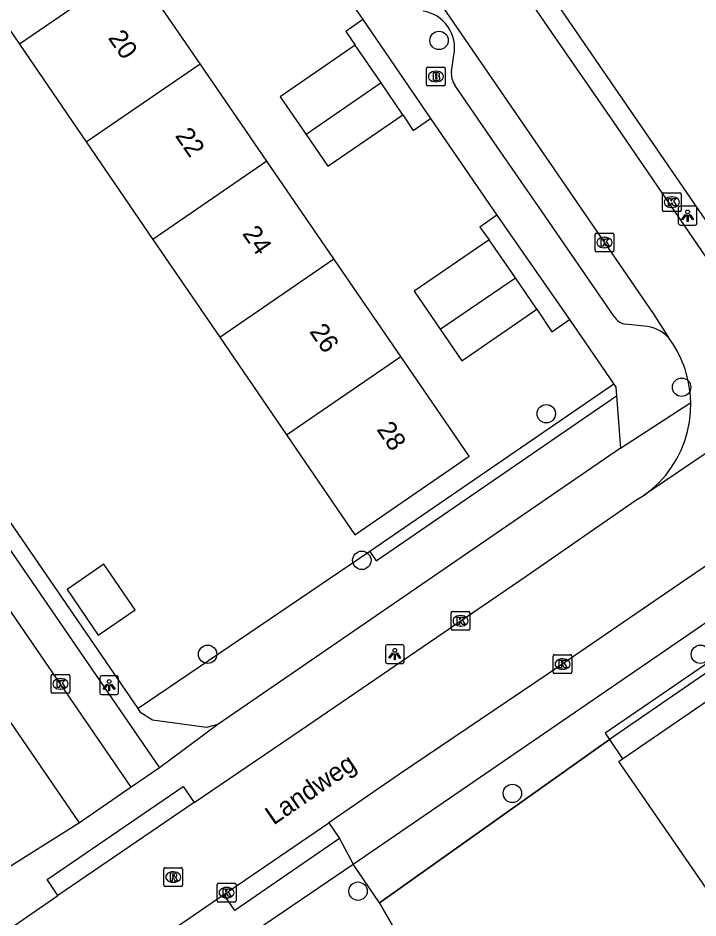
# Model space of a CAD drawing. Extents: x 157466 to 158888, y 383063 to 384677.
# Drawn here: x 158518.53 to 158554.7, y 383681.17 to 383729.05 of the extents above; entities that cross this region are included whole.
import ezdxf

# ---------------------------------------------------------------- set-up
doc = ezdxf.new("R2010")
doc.units = 0
for name, color, linetype in [('IMGEO_Boom', 7, 'Continuous'), ('IMGEO_Brandkraan', 7, 'Continuous'), ('IMGEO_Erf', 7, 'Continuous'), ('IMGEO_Groenvoorziening', 7, 'Continuous'), ('IMGEO_Haag', 7, 'Continuous'), ('IMGEO_Hek', 7, 'Continuous'), ('IMGEO_Kolk', 7, 'Continuous'), ('IMGEO_Lichtpunt', 7, 'Continuous'), ('IMGEO_Openbare_ruimte_label', 7, 'Continuous'), ('IMGEO_Pand', 7, 'Continuous'), ('IMGEO_Pand_nummerreeks', 7, 'Continuous'), ('IMGEO_Rijbaan_lokaal_open', 7, 'Continuous'), ('IMGEO_Rioolput', 7, 'Continuous'), ('IMGEO_Voetpad_open', 7, 'Continuous')]:
    doc.layers.add(name, color=color, linetype=linetype)

msp = doc.modelspace()

# ---------------------------------------------------------------- linework, layer by layer
at = {"layer": 'IMGEO_Boom'}
for centre in [(158540.929, 383727.859), (158553.826, 383709.409), (158546.63, 383708), (158536.82, 383700.2), (158528.62, 383695.2), (158554.83, 383695.2), (158544.83, 383687.8), (158536.62, 383682.6)]:
    msp.add_circle(centre, 0.489, dxfattribs=at)
at = {"layer": 'IMGEO_Brandkraan'}
for p, q in [((158540.258, 383725.514), (158540.258, 383726.366)), ((158540.333, 383726.44), (158541.185, 383726.44)), ((158540.746, 383726.22), (158540.771, 383726.22)), ((158541.259, 383726.366), (158541.259, 383725.514)), ((158540.769, 383725.66), (158540.744, 383725.66)), ((158541.185, 383725.44), (158540.333, 383725.44))]:
    msp.add_line(p, q, dxfattribs=at)
for points in [[(158540.258, 383725.514), (158540.258, 383726.366)], [(158540.333, 383726.44), (158541.185, 383726.44)], [(158540.606, 383726.14), (158540.606, 383725.74), (158540.819, 383725.74)], [(158540.837, 383726.14), (158540.606, 383726.14)], [(158540.785, 383726.059), (158540.731, 383726.059), (158540.731, 383725.983)], [(158541.259, 383726.366), (158541.259, 383725.514)], [(158540.731, 383725.983), (158540.784, 383725.983)], [(158540.793, 383725.907), (158540.731, 383725.907), (158540.731, 383725.826)], [(158540.731, 383725.826), (158540.793, 383725.826)], [(158541.185, 383725.44), (158540.333, 383725.44)]]:
    msp.add_lwpolyline(points, dxfattribs=at)
for centre, radius, start, end in [((158540.335, 383726.364), 0.0765, 91.552, 178.448), ((158540.335, 383726.364), 0.0765, 91.552, 178.448), ((158540.786, 383726.021), 0.0379, 267.8285, 90.9355), ((158540.841, 383725.995), 0.145, 59.4692, 91.5367), ((158540.866, 383726.042), 0.0922, 285.5137, 58.1501), ((158541.183, 383726.364), 0.0765, 1.552, 88.448), ((158541.183, 383726.364), 0.0765, 1.552, 88.448), ((158540.794, 383725.866), 0.0404, 269.8759, 90.5077), ((158540.825, 383725.991), 0.251, 268.6676, 293.5347), ((158540.871, 383725.85), 0.105, 301.3115, 78.989), ((158540.335, 383725.516), 0.0765, 181.552, 268.448), ((158540.335, 383725.516), 0.0765, 181.552, 268.448), ((158541.183, 383725.516), 0.0765, 271.552, 358.448), ((158541.183, 383725.516), 0.0765, 271.552, 358.448)]:
    msp.add_arc(centre, radius, start, end, dxfattribs=at)
for centre, major_axis, ratio, start_param, end_param in [((158540.745, 383725.94), (-0.387, 0.002), 0.722429, 4.712389, 7.853982), ((158540.77, 383725.94), (-0.39, 0.002), 0.717154, 1.570796, 4.712389)]:
    msp.add_ellipse(centre, major_axis=major_axis, ratio=ratio, start_param=start_param, end_param=end_param, dxfattribs=at)
at = {"layer": 'IMGEO_Erf'}
msp.add_lwpolyline([(158549.995, 383690.669), (158550.692, 383689.638)], dxfattribs=at)
at = {"layer": 'IMGEO_Groenvoorziening'}
for points in [[(158537.248, 383700.661), (158524.917, 383692.311)], [(158549.995, 383690.669), (158537.757, 383681.972)]]:
    msp.add_lwpolyline(points, dxfattribs=at)
at = {"layer": 'IMGEO_Haag'}
for points in [[(158550.217, 383709.58), (158537.248, 383700.661)], [(158537.248, 383700.661), (158537.588, 383700.167), (158550.366, 383708.954)], [(158558.461, 383696.968), (158549.769, 383690.999), (158549.995, 383690.669)], [(158558.688, 383696.639), (158549.995, 383690.669)]]:
    msp.add_lwpolyline(points, dxfattribs=at)
at = {"layer": 'IMGEO_Hek'}
for points in [[(158537.248, 383700.661), (158524.917, 383692.311)], [(158537.757, 383681.972), (158549.995, 383690.669)], [(158549.995, 383690.669), (158550.692, 383689.638)], [(158538.531, 383680.642), (158537.757, 383681.972)]]:
    msp.add_lwpolyline(points, dxfattribs=at)
at = {"layer": 'IMGEO_Kolk'}
for p, q in [((158552.807, 383718.828), (158552.807, 383719.68)), ((158552.882, 383719.754), (158553.734, 383719.754)), ((158553.295, 383719.534), (158553.32, 383719.534)), ((158553.808, 383719.68), (158553.808, 383718.828)), ((158553.318, 383718.974), (158553.293, 383718.974)), ((158553.734, 383718.754), (158552.882, 383718.754)), ((158549.227, 383716.68), (158549.227, 383717.532)), ((158549.302, 383717.606), (158550.154, 383717.606)), ((158549.715, 383717.386), (158549.74, 383717.386)), ((158550.228, 383717.532), (158550.228, 383716.68)), ((158550.154, 383716.606), (158549.302, 383716.606)), ((158549.738, 383716.826), (158549.713, 383716.826)), ((158541.57, 383696.558), (158541.57, 383697.41)), ((158541.645, 383697.484), (158542.497, 383697.484)), ((158542.571, 383697.41), (158542.571, 383696.558)), ((158542.058, 383697.264), (158542.083, 383697.264)), ((158542.497, 383696.484), (158541.645, 383696.484)), ((158542.081, 383696.704), (158542.056, 383696.704)), ((158546.997, 383694.255), (158546.997, 383695.107)), ((158547.072, 383695.181), (158547.924, 383695.181)), ((158547.485, 383694.961), (158547.51, 383694.961)), ((158547.998, 383695.107), (158547.998, 383694.255)), ((158547.508, 383694.401), (158547.483, 383694.401)), ((158520.292, 383693.204), (158520.292, 383694.056)), ((158520.367, 383694.13), (158521.219, 383694.13)), ((158521.293, 383694.056), (158521.293, 383693.204)), ((158547.924, 383694.181), (158547.072, 383694.181)), ((158520.78, 383693.91), (158520.805, 383693.91)), ((158521.219, 383693.13), (158520.367, 383693.13)), ((158520.803, 383693.35), (158520.778, 383693.35)), ((158529.128, 383682.093), (158529.128, 383682.945)), ((158529.203, 383683.019), (158530.055, 383683.019)), ((158530.129, 383682.945), (158530.129, 383682.093)), ((158529.616, 383682.799), (158529.641, 383682.799)), ((158530.055, 383682.019), (158529.203, 383682.019)), ((158529.639, 383682.239), (158529.614, 383682.239))]:
    msp.add_line(p, q, dxfattribs=at)
for points in [[(158552.807, 383718.828), (158552.807, 383719.68)], [(158552.882, 383719.754), (158553.734, 383719.754)], [(158553.128, 383719.454), (158553.251, 383719.454), (158553.251, 383719.303), (158553.381, 383719.454), (158553.545, 383719.454), (158553.399, 383719.303), (158553.552, 383719.054), (158553.4, 383719.054), (158553.315, 383719.218), (158553.251, 383719.151), (158553.251, 383719.054), (158553.128, 383719.054), (158553.128, 383719.454)], [(158553.808, 383719.68), (158553.808, 383718.828)], [(158553.734, 383718.754), (158552.882, 383718.754)], [(158549.227, 383716.68), (158549.227, 383717.532)], [(158549.302, 383717.606), (158550.154, 383717.606)], [(158550.228, 383717.532), (158550.228, 383716.68)], [(158549.548, 383717.306), (158549.671, 383717.306), (158549.671, 383717.155), (158549.801, 383717.306), (158549.965, 383717.306), (158549.819, 383717.155), (158549.972, 383716.906), (158549.82, 383716.906), (158549.735, 383717.07), (158549.671, 383717.003), (158549.671, 383716.906), (158549.548, 383716.906), (158549.548, 383717.306)], [(158550.154, 383716.606), (158549.302, 383716.606)], [(158541.57, 383696.558), (158541.57, 383697.41)], [(158541.645, 383697.484), (158542.497, 383697.484)], [(158542.571, 383697.41), (158542.571, 383696.558)], [(158541.891, 383697.184), (158542.014, 383697.184), (158542.014, 383697.033), (158542.144, 383697.184), (158542.308, 383697.184), (158542.162, 383697.033), (158542.315, 383696.784), (158542.163, 383696.784), (158542.078, 383696.948), (158542.014, 383696.881), (158542.014, 383696.784), (158541.891, 383696.784), (158541.891, 383697.184)], [(158542.497, 383696.484), (158541.645, 383696.484)], [(158546.997, 383694.255), (158546.997, 383695.107)], [(158547.072, 383695.181), (158547.924, 383695.181)], [(158547.318, 383694.881), (158547.441, 383694.881), (158547.441, 383694.73), (158547.571, 383694.881), (158547.735, 383694.881), (158547.589, 383694.73), (158547.742, 383694.481), (158547.59, 383694.481), (158547.505, 383694.645), (158547.441, 383694.578), (158547.441, 383694.481), (158547.318, 383694.481), (158547.318, 383694.881)], [(158547.998, 383695.107), (158547.998, 383694.255)], [(158520.292, 383693.204), (158520.292, 383694.056)], [(158520.367, 383694.13), (158521.219, 383694.13)], [(158521.293, 383694.056), (158521.293, 383693.204)], [(158547.924, 383694.181), (158547.072, 383694.181)], [(158520.613, 383693.83), (158520.736, 383693.83), (158520.736, 383693.679), (158520.866, 383693.83), (158521.03, 383693.83), (158520.884, 383693.679), (158521.037, 383693.43), (158520.885, 383693.43), (158520.8, 383693.594), (158520.736, 383693.527), (158520.736, 383693.43), (158520.613, 383693.43), (158520.613, 383693.83)], [(158521.219, 383693.13), (158520.367, 383693.13)], [(158529.128, 383682.093), (158529.128, 383682.945)], [(158529.203, 383683.019), (158530.055, 383683.019)], [(158530.129, 383682.945), (158530.129, 383682.093)], [(158529.449, 383682.719), (158529.572, 383682.719), (158529.572, 383682.568), (158529.702, 383682.719), (158529.866, 383682.719), (158529.72, 383682.568), (158529.873, 383682.319), (158529.721, 383682.319), (158529.636, 383682.483), (158529.572, 383682.416), (158529.572, 383682.319), (158529.449, 383682.319), (158529.449, 383682.719)], [(158530.055, 383682.019), (158529.203, 383682.019)]]:
    msp.add_lwpolyline(points, dxfattribs=at)
for centre, start, end in [((158552.884, 383719.678), 91.552, 178.448), ((158552.884, 383719.678), 91.552, 178.448), ((158553.732, 383719.678), 1.552, 88.448), ((158553.732, 383719.678), 1.552, 88.448), ((158552.884, 383718.83), 181.552, 268.448), ((158552.884, 383718.83), 181.552, 268.448), ((158553.732, 383718.83), 271.552, 358.448), ((158553.732, 383718.83), 271.552, 358.448), ((158549.304, 383717.53), 91.552, 178.448), ((158549.304, 383717.53), 91.552, 178.448), ((158550.152, 383717.53), 1.552, 88.448), ((158550.152, 383717.53), 1.552, 88.448), ((158549.304, 383716.682), 181.552, 268.448), ((158549.304, 383716.682), 181.552, 268.448), ((158550.152, 383716.682), 271.552, 358.448), ((158550.152, 383716.682), 271.552, 358.448), ((158541.647, 383697.408), 91.552, 178.448), ((158541.647, 383697.408), 91.552, 178.448), ((158542.495, 383697.408), 1.552, 88.448), ((158542.495, 383697.408), 1.552, 88.448), ((158541.647, 383696.56), 181.552, 268.448), ((158541.647, 383696.56), 181.552, 268.448), ((158542.495, 383696.56), 271.552, 358.448), ((158542.495, 383696.56), 271.552, 358.448), ((158547.074, 383695.105), 91.552, 178.448), ((158547.074, 383695.105), 91.552, 178.448), ((158547.922, 383695.105), 1.552, 88.448), ((158547.922, 383695.105), 1.552, 88.448), ((158520.369, 383694.054), 91.552, 178.448), ((158520.369, 383694.054), 91.552, 178.448), ((158521.217, 383694.054), 1.552, 88.448), ((158521.217, 383694.054), 1.552, 88.448), ((158547.074, 383694.257), 181.552, 268.448), ((158547.074, 383694.257), 181.552, 268.448), ((158547.922, 383694.257), 271.552, 358.448), ((158547.922, 383694.257), 271.552, 358.448), ((158520.369, 383693.206), 181.552, 268.448), ((158520.369, 383693.206), 181.552, 268.448), ((158521.217, 383693.206), 271.552, 358.448), ((158521.217, 383693.206), 271.552, 358.448), ((158529.205, 383682.943), 91.552, 178.448), ((158529.205, 383682.943), 91.552, 178.448), ((158530.053, 383682.943), 1.552, 88.448), ((158530.053, 383682.943), 1.552, 88.448), ((158529.205, 383682.095), 181.552, 268.448), ((158529.205, 383682.095), 181.552, 268.448), ((158530.053, 383682.095), 271.552, 358.448), ((158530.053, 383682.095), 271.552, 358.448)]:
    msp.add_arc(centre, 0.0765, start, end, dxfattribs=at)
for centre, major_axis, ratio, start_param, end_param in [((158553.294, 383719.254), (-0.387, 0.002), 0.722429, 4.712389, 7.853982), ((158553.319, 383719.254), (-0.39, 0.002), 0.717154, 1.570796, 4.712389), ((158549.714, 383717.106), (-0.387, 0.002), 0.722429, 4.712389, 7.853982), ((158549.739, 383717.106), (-0.39, 0.002), 0.717154, 1.570796, 4.712389), ((158542.057, 383696.984), (-0.387, 0.002), 0.722429, 4.712389, 7.853982), ((158542.082, 383696.984), (-0.39, 0.002), 0.717154, 1.570796, 4.712389), ((158547.484, 383694.681), (-0.387, 0.002), 0.722429, 4.712389, 7.853982), ((158547.509, 383694.681), (-0.39, 0.002), 0.717154, 1.570796, 4.712389), ((158520.779, 383693.63), (-0.387, 0.002), 0.722429, 4.712389, 7.853982), ((158520.804, 383693.63), (-0.39, 0.002), 0.717154, 1.570796, 4.712389), ((158529.615, 383682.519), (-0.387, 0.002), 0.722429, 4.712389, 7.853982), ((158529.64, 383682.519), (-0.39, 0.002), 0.717154, 1.570796, 4.712389)]:
    msp.add_ellipse(centre, major_axis=major_axis, ratio=ratio, start_param=start_param, end_param=end_param, dxfattribs=at)
at = {"layer": 'IMGEO_Lichtpunt'}
for p, q in [((158553.651, 383718.94), (158553.651, 383718.133)), ((158553.651, 383718.94), (158553.651, 383718.133)), ((158554.553, 383719.035), (158553.745, 383719.035)), ((158554.553, 383719.035), (158553.745, 383719.035)), ((158554.647, 383718.133), (158554.647, 383718.94)), ((158554.647, 383718.133), (158554.647, 383718.94)), ((158553.745, 383718.039), (158554.553, 383718.039)), ((158553.745, 383718.039), (158554.553, 383718.039)), ((158538.074, 383695.613), (158538.074, 383694.806)), ((158538.074, 383695.613), (158538.074, 383694.806)), ((158538.976, 383695.708), (158538.168, 383695.708)), ((158538.976, 383695.708), (158538.168, 383695.708)), ((158539.07, 383694.806), (158539.07, 383695.613)), ((158539.07, 383694.806), (158539.07, 383695.613)), ((158538.168, 383694.712), (158538.976, 383694.712)), ((158538.168, 383694.712), (158538.976, 383694.712)), ((158522.883, 383693.955), (158522.883, 383693.148)), ((158522.883, 383693.955), (158522.883, 383693.148)), ((158523.785, 383694.05), (158522.977, 383694.05)), ((158523.785, 383694.05), (158522.977, 383694.05)), ((158523.879, 383693.148), (158523.879, 383693.955)), ((158523.879, 383693.148), (158523.879, 383693.955)), ((158522.977, 383693.054), (158523.785, 383693.054)), ((158522.977, 383693.054), (158523.785, 383693.054))]:
    msp.add_line(p, q, dxfattribs=at)
for points in [[(158554.025, 383718.604), (158554.064, 383718.576), (158553.876, 383718.314), (158553.838, 383718.341), (158554.025, 383718.604)], [(158554.127, 383718.556), (158554.174, 383718.556), (158554.174, 383718.234), (158554.127, 383718.234), (158554.127, 383718.556)], [(158554.237, 383718.576), (158554.275, 383718.603), (158554.462, 383718.341), (158554.423, 383718.313), (158554.237, 383718.576)], [(158538.448, 383695.277), (158538.487, 383695.249), (158538.299, 383694.987), (158538.261, 383695.014), (158538.448, 383695.277)], [(158538.55, 383695.229), (158538.597, 383695.229), (158538.597, 383694.907), (158538.55, 383694.907), (158538.55, 383695.229)], [(158538.66, 383695.249), (158538.698, 383695.276), (158538.885, 383695.014), (158538.846, 383694.986), (158538.66, 383695.249)], [(158523.257, 383693.619), (158523.296, 383693.591), (158523.108, 383693.329), (158523.07, 383693.356), (158523.257, 383693.619)], [(158523.359, 383693.571), (158523.406, 383693.571), (158523.406, 383693.249), (158523.359, 383693.249), (158523.359, 383693.571)], [(158523.469, 383693.591), (158523.507, 383693.618), (158523.694, 383693.356), (158523.655, 383693.328), (158523.469, 383693.591)]]:
    msp.add_lwpolyline(points, dxfattribs=at)
for centre in [(158554.15, 383718.738), (158538.573, 383695.411), (158523.382, 383693.753)]:
    msp.add_circle(centre, 0.0994, dxfattribs=at)
for centre, start, end in [((158553.745, 383718.94), 90, 180), ((158553.745, 383718.94), 90, 180), ((158554.553, 383718.94), 0, 90), ((158554.553, 383718.94), 0, 90), ((158553.745, 383718.133), 180, 270), ((158553.745, 383718.133), 180, 270), ((158554.553, 383718.133), 270, 0), ((158554.553, 383718.133), 270, 360), ((158538.168, 383695.613), 90, 180), ((158538.168, 383695.613), 90, 180), ((158538.976, 383695.613), 0, 90), ((158538.976, 383695.613), 0, 90), ((158538.168, 383694.806), 180, 270), ((158538.168, 383694.806), 180, 270), ((158538.976, 383694.806), 270, 0), ((158538.976, 383694.806), 270, 360), ((158522.977, 383693.955), 90, 180), ((158522.977, 383693.955), 90, 180), ((158523.785, 383693.955), 0, 90), ((158523.785, 383693.955), 0, 90), ((158522.977, 383693.148), 180, 270), ((158522.977, 383693.148), 180, 270), ((158523.785, 383693.148), 270, 0), ((158523.785, 383693.148), 270, 360)]:
    msp.add_arc(centre, 0.0946, start, end, dxfattribs=at)
at = {"layer": 'IMGEO_Pand'}
for points in [[(158515.059, 383732.858), (158518.61, 383727.663)], [(158524.655, 383731.808), (158518.61, 383727.663)], [(158528.214, 383726.618), (158524.655, 383731.808)], [(158518.61, 383727.663), (158522.162, 383722.468)], [(158536.474, 383727.601), (158532.479, 383724.863), (158533.854, 383722.856)], [(158537.849, 383725.595), (158536.474, 383727.601)], [(158522.162, 383722.468), (158528.214, 383726.618)], [(158531.772, 383721.428), (158528.214, 383726.618)], [(158537.849, 383725.595), (158533.854, 383722.856)], [(158539.009, 383723.903), (158537.849, 383725.595)], [(158533.854, 383722.856), (158535.013, 383721.165), (158539.009, 383723.903)], [(158522.162, 383722.468), (158525.713, 383717.273)], [(158531.772, 383721.428), (158525.713, 383717.273)], [(158535.331, 383716.238), (158531.772, 383721.428)], [(158525.713, 383717.273), (158529.265, 383712.077)], [(158543.597, 383717.258), (158539.603, 383714.521), (158540.995, 383712.49)], [(158544.988, 383715.229), (158543.597, 383717.258)], [(158529.265, 383712.077), (158535.331, 383716.238)], [(158538.89, 383711.047), (158535.331, 383716.238)], [(158540.995, 383712.49), (158544.988, 383715.229)], [(158546.136, 383713.554), (158544.988, 383715.229)], [(158540.995, 383712.49), (158542.141, 383710.817), (158546.136, 383713.554)], [(158529.265, 383712.077), (158532.816, 383706.882)], [(158532.816, 383706.882), (158538.89, 383711.047)], [(158532.816, 383706.882), (158536.452, 383701.563), (158542.534, 383705.733), (158538.89, 383711.047)], [(158521.142, 383698.648), (158522.797, 383696.227), (158524.762, 383697.57), (158523.107, 383699.991), (158521.142, 383698.648)], [(158550.692, 383689.638), (158556.528, 383693.656), (158561.158, 383686.914)], [(158555.128, 383682.75), (158550.495, 383689.502), (158550.692, 383689.638)]]:
    msp.add_lwpolyline(points, dxfattribs=at)
at = {"layer": 'IMGEO_Rijbaan_lokaal_open'}
for points in [[(158504.026, 383783.713), (158527.158, 383750), (158552.353, 383713.281), (158553.127, 383712.058)], [(158524.561, 383688.133), (158500, 383723.952), (158482.139, 383750), (158471.398, 383765.665)], [(158521.798, 383686.239), (158500, 383718.083), (158478.152, 383750), (158468.695, 383763.816)], [(158523.337, 383762.742), (158529.63, 383753.531), (158532.912, 383748.723), (158546.743, 383728.518), (158550.165, 383723.561), (158557.271, 383713.187)], [(158588.838, 383722.86), (158565.115, 383706.702), (158561.849, 383704.478), (158554.093, 383699.195), (158546.733, 383694.159), (158538.82, 383688.824), (158535.057, 383686.243)], [(158563.871, 383711.831), (158563.771, 383711.749), (158551.839, 383703.675)], [(158554.315, 383708.602), (158554.299, 383708.903)], [(158551.839, 383703.675), (158552.252, 383703.994), (158552.635, 383704.349), (158552.984, 383704.736), (158553.298, 383705.154), (158553.573, 383705.597), (158553.807, 383706.064), (158553.999, 383706.549), (158554.147, 383707.05), (158554.249, 383707.562), (158554.305, 383708.081), (158554.315, 383708.602)], [(158527.904, 383687.31), (158533.533, 383691.153), (158545.561, 383699.365), (158551.399, 383703.394), (158551.839, 383703.675)], [(158524.561, 383688.133), (158521.798, 383686.239)], [(158527.904, 383687.31), (158520.659, 383682.363)], [(158529.482, 383682.419), (158535.057, 383686.243)], [(158466.416, 383645.45), (158489.713, 383661.198), (158492.737, 383663.242), (158495.864, 383665.356), (158498.91, 383667.415), (158500, 383668.152), (158504.557, 383671.274), (158517.062, 383679.907), (158520.659, 383682.363)], [(158469.244, 383641.352), (158482.695, 383650.296), (158498.727, 383661.295), (158500, 383662.168), (158501.86, 383663.444), (158510.016, 383669.039), (158512.882, 383671), (158522.61, 383677.706), (158529.482, 383682.419)]]:
    msp.add_lwpolyline(points, dxfattribs=at)
msp.add_arc((158548.368, 383708.495), 5.945, 3.935, 36.8225, dxfattribs=at)
at = {"layer": 'IMGEO_Rioolput'}
for p, q in [((158526.29, 383682.923), (158526.29, 383683.775)), ((158526.365, 383683.849), (158527.217, 383683.849)), ((158526.778, 383683.629), (158526.803, 383683.629)), ((158527.291, 383683.775), (158527.291, 383682.923)), ((158526.801, 383683.069), (158526.776, 383683.069)), ((158527.217, 383682.849), (158526.365, 383682.849))]:
    msp.add_line(p, q, dxfattribs=at)
for points in [[(158526.29, 383682.923), (158526.29, 383683.775)], [(158526.365, 383683.849), (158527.217, 383683.849)], [(158526.879, 383683.547), (158526.627, 383683.549), (158526.627, 383683.149)], [(158526.805, 383683.468), (158526.751, 383683.468), (158526.751, 383683.387)], [(158526.751, 383683.387), (158526.803, 383683.387)], [(158527.291, 383683.775), (158527.291, 383682.923)], [(158526.627, 383683.149), (158526.751, 383683.149), (158526.751, 383683.311), (158526.762, 383683.311)], [(158526.809, 383683.282), (158526.88, 383683.149), (158527.02, 383683.149), (158526.955, 383683.275)], [(158527.217, 383682.849), (158526.365, 383682.849)]]:
    msp.add_lwpolyline(points, dxfattribs=at)
for centre, radius, start, end in [((158526.367, 383683.773), 0.0765, 91.552, 178.448), ((158526.367, 383683.773), 0.0765, 91.552, 178.448), ((158526.787, 383683.576), 0.19, 274.7715, 282.9687), ((158526.811, 383683.372), 0.0964, 77.0061, 93.1865), ((158526.825, 383683.429), 0.0378, 276.6634, 79.6772), ((158526.878, 383683.437), 0.109, 350.3612, 89.416), ((158526.876, 383683.437), 0.112, 277.5842, 350.9817), ((158527.215, 383683.773), 0.0765, 1.552, 88.448), ((158527.215, 383683.773), 0.0765, 1.552, 88.448), ((158526.367, 383682.925), 0.0765, 181.552, 268.448), ((158526.367, 383682.925), 0.0765, 181.552, 268.448), ((158526.761, 383683.258), 0.0533, 26.0293, 88.6989), ((158526.86, 383683.222), 0.108, 29.5134, 73.7905), ((158527.215, 383682.925), 0.0765, 271.552, 358.448), ((158527.215, 383682.925), 0.0765, 271.552, 358.448)]:
    msp.add_arc(centre, radius, start, end, dxfattribs=at)
for centre, major_axis, ratio, start_param, end_param in [((158526.777, 383683.349), (-0.387, 0.002), 0.722429, 4.712389, 7.853982), ((158526.802, 383683.349), (-0.39, 0.002), 0.717154, 1.570796, 4.712389)]:
    msp.add_ellipse(centre, major_axis=major_axis, ratio=ratio, start_param=start_param, end_param=end_param, dxfattribs=at)
at = {"layer": 'IMGEO_Voetpad_open'}
for points in [[(158557.601, 383714.681), (158533.363, 383750), (158514.526, 383777.448)], [(158524.917, 383692.311), (158500, 383728.653), (158485.364, 383750), (158475.159, 383764.884), (158475.081, 383765.065), (158474.989, 383765.335), (158474.922, 383765.612), (158474.879, 383765.894), (158474.862, 383766.179), (158474.87, 383766.464), (158474.904, 383766.747), (158474.962, 383767.026), (158475.046, 383767.299), (158475.154, 383767.563), (158475.284, 383767.816), (158475.437, 383768.057), (158475.611, 383768.283), (158475.804, 383768.493)], [(158472.876, 383766.675), (158484.316, 383750), (158500, 383727.139), (158526.057, 383689.159)], [(158533.544, 383733.825), (158536.874, 383728.969)], [(158536.874, 383728.969), (158535.961, 383728.343), (158536.474, 383727.601)], [(158536.874, 383728.969), (158540.474, 383723.708)], [(158541.586, 383726.203), (158541.717, 383727.074)], [(158550.239, 383713.173), (158546.209, 383719.024), (158544.061, 383722.143), (158541.759, 383725.484)], [(158539.009, 383723.903), (158539.553, 383723.076), (158540.474, 383723.708)], [(158540.474, 383723.708), (158544.006, 383718.557)], [(158544.006, 383718.557), (158543.094, 383717.932), (158543.597, 383717.258)], [(158544.006, 383718.557), (158547.869, 383713.004)], [(158546.136, 383713.554), (158546.927, 383712.358), (158547.869, 383713.004)], [(158547.869, 383713.004), (158550.217, 383709.58)], [(158551.838, 383712.666), (158550.836, 383712.757)], [(158550.217, 383709.58), (158550.33, 383709.415), (158550.366, 383708.954)], [(158550.366, 383708.954), (158550.582, 383706.16)], [(158550.582, 383706.16), (158554.315, 383708.602)], [(158550.582, 383706.16), (158529.163, 383691.463)], [(158536.359, 383684.038), (158557.428, 383698.462)], [(158529.163, 383691.463), (158528.554, 383691.298), (158525.68, 383691.703), (158525.07, 383692.088), (158524.917, 383692.311)], [(158529.163, 383691.463), (158526.057, 383689.159)], [(158526.057, 383689.159), (158524.561, 383688.133)], [(158520.659, 383682.363), (158520.078, 383683.214), (158527.323, 383688.161), (158527.904, 383687.31)], [(158521.798, 383686.239), (158517.485, 383683.527)], [(158535.057, 383686.243), (158535.64, 383685.394)], [(158535.64, 383685.394), (158530.065, 383681.57), (158529.482, 383682.419)], [(158535.64, 383685.394), (158536.359, 383684.038)], [(158530.885, 383680.314), (158536.359, 383684.038)], [(158537.757, 383681.972), (158536.359, 383684.038)], [(158537.757, 383681.972), (158538.531, 383680.642)]]:
    msp.add_lwpolyline(points, dxfattribs=at)
for centre, radius, start, end in [((158539.758, 383727.454), 1.995, 349.012, 80.667), ((158542.658, 383726.081), 1.079, 173.4792, 213.5786), ((158551.001, 383713.63), 0.888, 210.9445, 259.3166), ((158551.665, 383710.628), 2.045, 44.3556, 85.1394)]:
    msp.add_arc(centre, radius, start, end, dxfattribs=at)

# ---------------------------------------------------------------- texts
at = {"layer": 'IMGEO_Openbare_ruimte_label'}
msp.add_text('Landweg', height=1, rotation=34.4052, dxfattribs=at).set_placement((158532.125, 383686.085))
at = {"layer": 'IMGEO_Pand_nummerreeks'}
for s, p in [('20', (158523.294, 383727.994)), ('22', (158526.861, 383722.791)), ('24', (158530.434, 383717.58)), ('26', (158534.005, 383712.372)), ('28', (158537.578, 383707.161))]:
    msp.add_text(s, height=1, rotation=304.4368, dxfattribs=at).set_placement(p)

doc.saveas('drawing.dxf')
